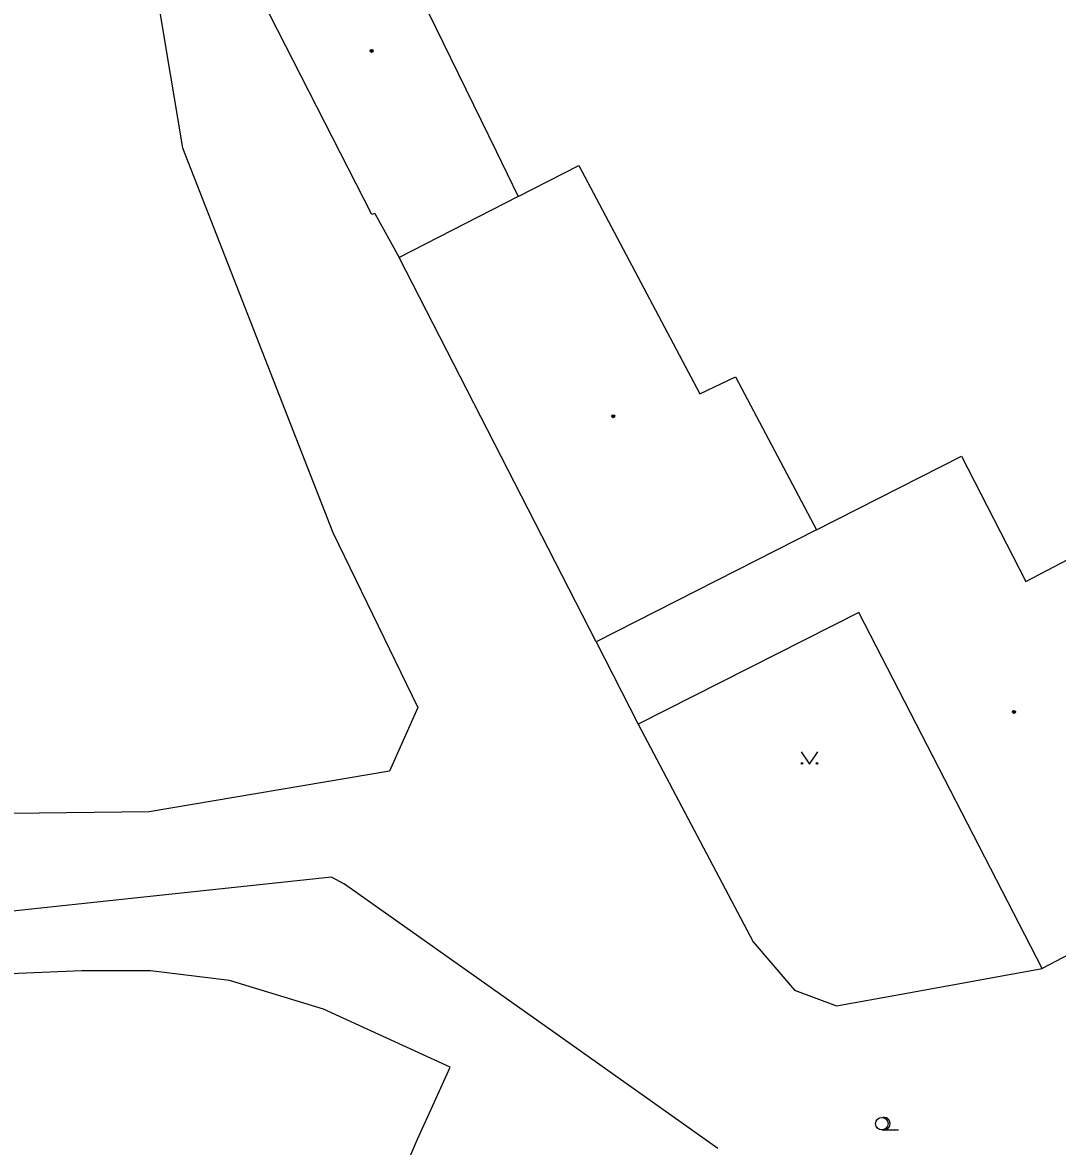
# Model space of a CAD drawing. Extents: x -600391 to -599491, y -1160176 to -1159402.
# Drawn here: x -599592.4 to -599530.4, y -1159905.6 to -1159838.3 of the extents above; entities that cross this region are included whole.
import ezdxf

# ---------------------------------------------------------------- set-up
doc = ezdxf.new("R2010")
doc.units = 0
for name, color, linetype in [('Level 10', 7, 'Continuous'), ('Level 11', 7, 'Continuous'), ('Level 36', 7, 'Continuous'), ('Level 39', 7, 'Continuous'), ('Level 5', 7, 'Continuous'), ('Level 51', 7, 'Continuous')]:
    doc.layers.add(name, color=color, linetype=linetype)

msp = doc.modelspace()

# ---------------------------------------------------------------- linework, layer by layer
at = {"layer": 'Level 10'}
for points in [[(-599566.76, -1159900.82), (-599574.35, -1159897.35), (-599579.98, -1159895.64), (-599584.73, -1159895.06), (-599588.83, -1159895.06), (-599598.86, -1159895.47), (-599603.02, -1159895.18), (-599606.84, -1159894.41), (-599616.19, -1159891.17), (-599625.08, -1159887.93), (-599627.63, -1159886.61), (-599634.56, -1159883.59), (-599640.27, -1159881.06), (-599648.29, -1159877.17), (-599655.94, -1159873.24), (-599663.68, -1159868.37), (-599665.96, -1159866.88)], [(-599575.83, -1159914.83), (-599574.94, -1159912.57), (-599569.96, -1159908.03), (-599568.73, -1159905.14), (-599567.71, -1159902.91), (-599566.76, -1159900.82)]]:
    msp.add_lwpolyline(points, dxfattribs=at)
at = {"layer": 'Level 11'}
msp.add_lwpolyline([(-599585.79, -1159827.98), (-599582.81, -1159845.76), (-599573.79, -1159868.81), (-599568.71, -1159879.29), (-599570.4, -1159883.1), (-599584.8, -1159885.53), (-599601.31, -1159885.74), (-599608.93, -1159885.43), (-599616.97, -1159881.72), (-599628.93, -1159874.63), (-599640.78, -1159868.17), (-599646.75, -1159862.61)], dxfattribs=at)
at = {"layer": 'Level 36'}
msp.add_line((-599540.91, -1159904.585), (-599539.91, -1159904.585), dxfattribs=at)
msp.add_lwpolyline([(-599545.74, -1159881.94), (-599545.24, -1159882.69), (-599544.74, -1159881.94)], dxfattribs=at)
for centre, radius in [((-599545.69, -1159882.64), 0.05), ((-599544.791, -1159882.64), 0.05), ((-599540.91, -1159904.21), 0.375)]:
    msp.add_circle(centre, radius, dxfattribs=at)
msp.add_arc((-599540.785, -1159904.21), 0.375, 260.40593, 99.59407, dxfattribs=at)
at = {"layer": 'Level 39'}
for centre, radius in [((-599571.48, -1159839.96), 0.09), ((-599571.48, -1159839.96), 0.0398), ((-599557, -1159861.84), 0.09), ((-599557, -1159861.84), 0.0398), ((-599532.99, -1159879.55), 0.09), ((-599532.99, -1159879.55), 0.0398)]:
    msp.add_circle(centre, radius, dxfattribs=at)
at = {"layer": 'Level 5'}
for points in [[(-599571.29, -1159831.09), (-599564.02, -1159845.97)], [(-599571.47, -1159849.76), (-599579, -1159835.01)], [(-599564.02, -1159845.97), (-599562.69, -1159848.68)], [(-599562.69, -1159848.68), (-599559.05, -1159846.83)], [(-599559.05, -1159846.83), (-599551.82, -1159860.51)], [(-599562.69, -1159848.68), (-599569.83, -1159852.34)], [(-599571.28, -1159849.7), (-599571.47, -1159849.76)], [(-599571.28, -1159849.7), (-599569.83, -1159852.34)], [(-599558.03, -1159875.36), (-599569.83, -1159852.34)], [(-599532.27, -1159871.75), (-599505.39, -1159857.67)], [(-599551.82, -1159860.51), (-599549.67, -1159859.48)], [(-599549.67, -1159859.48), (-599544.82, -1159868.65)], [(-599544.82, -1159868.65), (-599536.14, -1159864.24)], [(-599536.14, -1159864.24), (-599532.27, -1159871.75)], [(-599544.82, -1159868.65), (-599558.03, -1159875.36)], [(-599542.28, -1159873.59), (-599555.51, -1159880.29)], [(-599531.3, -1159894.91), (-599542.28, -1159873.59)], [(-599558.03, -1159875.36), (-599555.51, -1159880.29)], [(-599522.69, -1159890.4), (-599531.3, -1159894.91)]]:
    msp.add_lwpolyline(points, dxfattribs=at)
at = {"layer": 'Level 51'}
for points in [[(-599555.51, -1159880.29), (-599548.61, -1159893.33)], [(-599573.88, -1159889.45), (-599607.04, -1159892.98)], [(-599573.09, -1159889.87), (-599573.88, -1159889.45)], [(-599560.62, -1159898.7), (-599573.09, -1159889.87)], [(-599548.61, -1159893.33), (-599546.14, -1159896.21)], [(-599539.84, -1159896.47), (-599531.3, -1159894.91)], [(-599546.14, -1159896.21), (-599543.62, -1159897.15)], [(-599543.62, -1159897.15), (-599539.84, -1159896.47)], [(-599550.74, -1159905.69), (-599560.62, -1159898.7)]]:
    msp.add_lwpolyline(points, dxfattribs=at)

doc.saveas('drawing.dxf')
